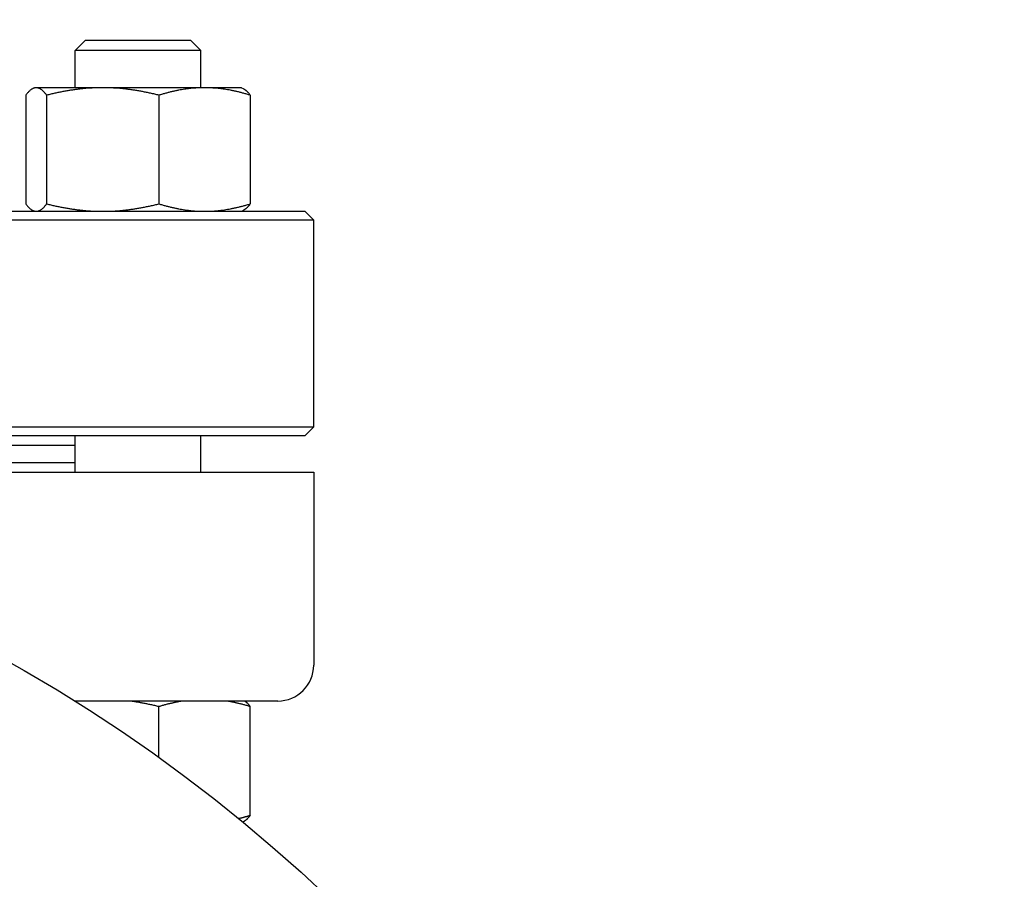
# Model space of a CAD drawing. Header units: inches. Extents: x 24 to 1128, y -74 to 748.
# Tile 499 of 557: x 618.49 to 625.34, y 553.37 to 559.34. Entities that reach past the tile are written whole.
import ezdxf

# ---------------------------------------------------------------- set-up
doc = ezdxf.new("R2010")
doc.units = ezdxf.units.IN
doc.header["$LTSCALE"] = 32
doc.header["$MEASUREMENT"] = 0
doc.layers.add('Dimension (ANSI)', color=7, linetype='Continuous', lineweight=25)
doc.layers.add('Visible (ANSI)', color=7, linetype='Continuous', lineweight=30)
doc.styles.add('Note Text (ANSI)', font='tahoma.ttf')
doc.dimstyles.new('Architectural (ANSI)', dxfattribs={"dimscale": 32, "dimtxt": 0.125, "dimasz": 0.098425, "dimexe": 0.125, "dimexo": 0.0625, "dimgap": 0.031496, "dimtad": 0, "dimtih": 1, "dimtoh": 1, "dimdec": 4, "dimrnd": 1e-08, "dimzin": 3, "dimdsep": 46, "dimlunit": 4, "dimtxsty": 'Note Text (ANSI)', "dimcen": 0.09, "dimdle": 0.393701, "dimclrd": 256, "dimclre": 256, "dimclrt": 256, "dimadec": 0, "dimazin": 3, "dimtfac": 0.96, "dimtofl": 0, "dimtmove": 0, "dimatfit": 3, "dimfxl": 1, "dimfrac": 2, "dimtolj": 1, "dimtzin": 12, "dimlwd": -1, "dimlwe": -1, "dimarcsym": 0})

# ---------------------------------------------------------------- blocks, each defined once
blk = doc.blocks.new('*D15')
at = {"layer": 'Defpoints', "color": 0, "transparency": 16777216}
for p in [(710.5391, 563.8913), (485.5391, 550.1854), (710.5391, 466.6091)]:
    blk.add_point(p, dxfattribs=at)
at = {"layer": 'Dimension (ANSI)', "transparency": 16777216}
for p, q in [((710.5391, 561.8913), (710.5391, 462.6091)), ((485.5391, 548.1854), (485.5391, 462.6091)), ((488.6887, 466.6091), (570.2991, 466.6091)), ((707.3894, 466.6091), (585.779, 466.6091))]:
    blk.add_line(p, q, dxfattribs=at)
for points in [[(488.6887, 467.134), (488.6887, 466.0841), (485.5391, 466.6091)], [(707.3894, 467.134), (707.3894, 466.0841), (710.5391, 466.6091)]]:
    blk.add_solid(points, dxfattribs=at)
at = {"layer": 'Dimension (ANSI)', "transparency": 16777216, "insert": (571.307, 468.7004), "char_height": 4, "attachment_point": 1, "style": 'Note Text (ANSI)'}
blk.add_mtext('\\A1;18\'-9"', dxfattribs=at)

msp = doc.modelspace()

# ---------------------------------------------------------------- linework, layer by layer
at = {"layer": 'Visible (ANSI)'}
for p, q in [((618.95299, 559.19891), (618.88007, 559.126)), ((618.95299, 559.19891), (619.68215, 559.19891)), ((619.68215, 559.19891), (619.75507, 559.126)), ((619.75507, 559.126), (618.88007, 559.126)), ((618.88007, 558.86791), (618.88007, 559.126)), ((619.75507, 558.86791), (619.75507, 559.126)), ((618.59857, 558.86791), (618.58731, 558.86266)), ((618.60966, 558.86791), (618.59857, 558.86791)), ((619.07253, 558.86791), (618.60966, 558.86791)), ((619.78044, 558.86791), (619.07253, 558.86791)), ((620.03657, 558.86791), (619.78044, 558.86791)), ((620.03657, 558.86791), (620.04783, 558.86266)), ((618.53705, 558.81605), (618.53705, 558.06078)), ((618.68226, 558.81605), (618.68226, 558.06078)), ((619.46279, 558.81605), (619.46279, 558.06078)), ((620.0981, 558.81605), (620.0981, 558.06078)), ((618.59857, 558.00891), (618.58731, 558.01416)), ((620.03657, 558.00891), (620.04783, 558.01416)), ((620.53905, 557.94641), (605.53905, 557.94641)), ((605.60155, 558.00891), (620.47655, 558.00891)), ((620.47655, 558.00891), (620.53905, 557.94641)), ((620.53905, 556.51141), (620.53905, 557.94641)), ((605.53905, 556.51141), (620.53905, 556.51141)), ((620.47655, 556.44891), (620.53905, 556.51141)), ((620.47655, 556.44891), (605.60155, 556.44891)), ((618.88007, 556.19591), (618.88007, 556.44891)), ((619.75507, 556.19591), (619.75507, 556.44891)), ((618.07275, 556.38391), (618.88007, 556.38391)), ((618.07275, 556.26391), (618.88007, 556.26391)), ((614.38518, 556.19591), (620.53905, 556.19591)), ((620.53905, 556.19591), (620.53905, 554.85491)), ((620.28905, 554.60491), (618.87815, 554.60491)), ((619.46279, 554.21333), (619.46279, 554.56605)), ((620.0981, 553.81078), (620.0981, 554.56605)), ((620.04725, 553.76389), (620.04783, 553.76416))]:
    msp.add_line(p, q, dxfattribs=at)
msp.add_circle((613.03905, 545.25491), 11.0235, dxfattribs=at)
for centre, radius, start, end in [((620.28905, 554.85491), 0.25, 270, 0), ((613.03905, 545.25491), 9.36997, 41.331348, 102.668652)]:
    msp.add_arc(centre, radius, start, end, dxfattribs=at)
for points, weights in [([(618.60966, 558.86791), (618.57596, 558.86791), (618.53705, 558.81605)], [1, 1.0379548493, 1]), ([(618.68226, 558.81605), (618.64335, 558.86791), (618.60966, 558.86791)], [1, 1.0379548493, 1]), ([(619.07253, 558.86791), (618.89141, 558.86791), (618.68226, 558.81605)], [1, 1.0379548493, 1]), ([(619.46279, 558.81605), (619.25365, 558.86791), (619.07253, 558.86791)], [1, 1.0379548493, 1]), ([(619.78044, 558.86791), (619.63302, 558.86791), (619.46279, 558.81605)], [1, 1.0379548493, 1]), ([(620.0981, 558.81605), (619.92787, 558.86791), (619.78044, 558.86791)], [1, 1.0379548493, 1]), ([(620.04783, 558.86266), (620.07135, 558.85169), (620.0981, 558.81605)], [1.01653872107, 1.02578038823, 1]), ([(618.53705, 558.06078), (618.57596, 558.00891), (618.60966, 558.00891)], [1, 1.0379548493, 1]), ([(618.60966, 558.00891), (618.64335, 558.00891), (618.68226, 558.06078)], [1, 1.0379548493, 1]), ([(618.68226, 558.06078), (618.89141, 558.00891), (619.07253, 558.00891)], [1, 1.0379548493, 1]), ([(619.07253, 558.00891), (619.25365, 558.00891), (619.46279, 558.06078)], [1, 1.0379548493, 1]), ([(619.46279, 558.06078), (619.63302, 558.00891), (619.78044, 558.00891)], [1, 1.0379548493, 1]), ([(619.78044, 558.00891), (619.92787, 558.00891), (620.0981, 558.06078)], [1, 1.0379548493, 1]), ([(620.0981, 558.06078), (620.07135, 558.02513), (620.04783, 558.01416)], [1, 1.02578038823, 1.01653872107]), ([(618.88248, 554.60491), (618.8807, 554.60467), (618.87892, 554.60443)], [1.01897523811, 1.0189714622, 1.01896116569]), ([(619.46279, 554.56605), (619.35739, 554.59218), (619.26258, 554.60491)], [1, 1.01877372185, 1.01897523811]), ([(619.62575, 554.60491), (619.54858, 554.59218), (619.46279, 554.56605)], [1.01897523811, 1.01877372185, 1]), ([(620.0981, 554.56605), (620.01231, 554.59218), (619.93514, 554.60491)], [1, 1.01877372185, 1.01897523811]), ([(620.06085, 554.60491), (620.07849, 554.59218), (620.0981, 554.56605)], [1.01897523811, 1.01877372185, 1]), ([(620.01712, 553.78862), (620.05642, 553.79808), (620.0981, 553.81078)], [1.01376780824, 1.00903433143, 1]), ([(620.0981, 553.81078), (620.07135, 553.77513), (620.04783, 553.76416)], [1, 1.02578038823, 1.01653872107])]:
    msp.add_rational_spline(points, weights, degree=2, dxfattribs=at)

# ---------------------------------------------------------------- dimensions: what is measured, and where the dimension line sits
at = {"layer": 'Dimension (ANSI)'}
dim = msp.add_linear_dim(base=(710.53905, 466.60905), p1=(485.53905, 550.18541), p2=(710.53905, 563.89132), dimstyle='Architectural (ANSI)', override={"dimgap": 0.031496, "dimtih": 0, "dimtoh": 0, "dimdec": 4, "dimlfac": 1, "dimtol": 0, "dimlim": 0, "dimtp": 0, "dimtm": 0, "dimtdec": 2, "dimatfit": 1}, dxfattribs=at)
dim.commit()
dim.dimension.update_dxf_attribs({"geometry": '*D15', "text_midpoint": (578.03905, 466.60905), "dimtype": 160})

doc.saveas('drawing.dxf')
